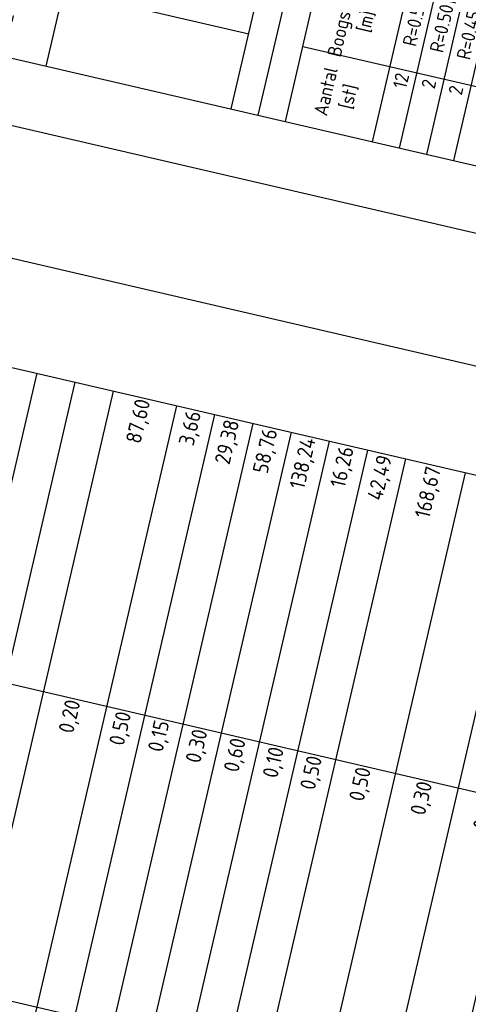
# Model space of a CAD drawing. Header units: metres. Extents: x 116958 to 118326, y 475500 to 477904.
# Tile 882 of 1001: x 117865 to 117880, y 476095 to 476127. Entities that reach past the tile are written whole.
import ezdxf

# ---------------------------------------------------------------- set-up
doc = ezdxf.new("R2010")
doc.units = ezdxf.units.M
doc.header["$LTSCALE"] = 0.2
doc.layers.get('0').update_dxf_attribs({"color": 6})
doc.layers.add('X-XX-AL-LEGENDA', color=2, linetype='Continuous')
doc.styles.get("Standard").update_dxf_attribs({"font": 'isocp.shx'})

# ---------------------------------------------------------------- blocks, each defined once
blk = doc.blocks.new('*T478')
at = {"layer": 'X-XX-AL-LEGENDA', "color": 0, "linetype": 'ByBlock', "lineweight": -2, "transparency": 16777216}
for p, q in [((0, 0), (9.051, 38.962)), ((9.051, 38.962), (188.857, -2.807)), ((1.883, -0.437), (10.934, 38.525)), ((3.515, -0.817), (12.566, 38.146)), ((4.749, -1.103), (13.8, 37.859)), ((5.983, -1.39), (15.034, 37.573)), ((7.217, -1.676), (16.268, 37.286)), ((9.266, -2.153), (18.317, 36.81)), ((11.314, -2.628), (20.365, 36.334)), ((12.551, -2.916), (21.602, 36.047)), ((13.784, -3.202), (22.836, 35.76)), ((15.718, -3.651), (24.769, 35.311)), ((16.952, -3.938), (26.003, 35.025)), ((18.191, -4.226), (27.242, 34.737)), ((19.431, -4.514), (28.482, 34.449)), ((20.665, -4.801), (29.716, 34.162)), ((21.901, -5.088), (30.952, 33.875)), ((23.139, -5.375), (32.19, 33.587)), ((24.373, -5.662), (33.424, 33.301)), ((25.61, -5.949), (34.662, 33.013)), ((26.848, -6.237), (35.899, 32.726)), ((28.896, -6.713), (37.947, 32.25)), ((30.133, -7), (39.184, 31.963)), ((31.369, -7.287), (40.42, 31.675)), ((32.606, -7.574), (41.657, 31.388)), ((33.842, -7.862), (42.893, 31.101)), ((35.079, -8.149), (44.13, 30.814)), ((36.312, -8.436), (45.364, 30.527)), ((38.245, -8.885), (47.297, 30.078)), ((40.276, -9.356), (49.327, 29.606)), ((42.306, -9.828), (51.358, 29.134)), ((8.672, 28.784), (186.594, -12.548)), ((44.337, -10.3), (53.388, 28.663)), ((46.367, -10.771), (55.419, 28.191)), ((48.398, -11.243), (57.449, 27.719)), ((50.429, -11.715), (59.48, 27.248)), ((51.662, -12.001), (60.714, 26.961)), ((52.896, -12.288), (61.947, 26.674)), ((54.13, -12.575), (63.181, 26.388)), ((55.364, -12.861), (64.415, 26.101)), ((56.6, -13.149), (65.651, 25.814)), ((57.837, -13.436), (66.888, 25.527)), ((59.073, -13.723), (68.124, 25.24)), ((60.311, -14.011), (69.362, 24.952)), ((62.244, -14.46), (71.295, 24.503)), ((64.177, -14.909), (73.228, 24.054)), ((66.11, -15.358), (75.161, 23.605)), ((68.043, -15.807), (77.094, 23.156)), ((69.976, -16.256), (79.028, 22.707)), ((71.909, -16.705), (80.961, 22.258)), ((73.843, -17.154), (82.894, 21.808)), ((75.776, -17.603), (84.827, 21.359)), ((77.013, -17.891), (86.064, 21.072)), ((78.247, -18.177), (87.298, 20.785)), ((79.481, -18.464), (88.532, 20.499)), ((80.715, -18.75), (89.766, 20.212)), ((81.949, -19.037), (91, 19.925)), ((83.182, -19.324), (92.234, 19.639)), ((84.416, -19.61), (93.467, 19.352)), ((6.409, 19.044), (184.331, -22.289)), ((85.65, -19.897), (94.701, 19.066)), ((86.884, -20.184), (95.935, 18.779)), ((88.118, -20.47), (97.169, 18.492)), ((89.351, -20.757), (98.403, 18.206)), ((90.585, -21.043), (99.636, 17.919)), ((91.819, -21.33), (100.87, 17.632)), ((93.053, -21.617), (102.104, 17.346)), ((94.287, -21.903), (103.338, 17.059)), ((95.52, -22.19), (104.572, 16.773)), ((96.754, -22.477), (105.805, 16.486)), ((97.988, -22.763), (107.039, 16.199)), ((99.222, -23.05), (108.273, 15.913)), ((100.456, -23.336), (109.507, 15.626)), ((101.69, -23.623), (110.741, 15.339)), ((102.923, -23.91), (111.975, 15.053)), ((104.157, -24.196), (113.208, 14.766)), ((105.391, -24.483), (114.442, 14.48)), ((106.625, -24.769), (115.676, 14.193)), ((107.859, -25.056), (116.91, 13.906)), ((109.092, -25.343), (118.144, 13.62)), ((110.326, -25.629), (119.377, 13.333)), ((111.56, -25.916), (120.611, 13.047)), ((112.794, -26.203), (121.845, 12.76)), ((114.028, -26.489), (123.079, 12.473)), ((115.261, -26.776), (124.313, 12.187)), ((116.495, -27.062), (125.546, 11.9)), ((117.729, -27.349), (126.78, 11.613)), ((118.963, -27.636), (128.014, 11.327)), ((120.197, -27.922), (129.248, 11.04)), ((121.431, -28.209), (130.482, 10.754)), ((122.664, -28.496), (131.716, 10.467)), ((123.898, -28.782), (132.949, 10.18)), ((125.132, -29.069), (134.183, 9.894)), ((126.366, -29.355), (135.417, 9.607)), ((4.146, 9.303), (182.068, -32.029)), ((127.6, -29.642), (136.651, 9.32)), ((128.833, -29.929), (137.885, 9.034)), ((130.067, -30.215), (139.118, 8.747)), ((131.301, -30.502), (140.352, 8.461)), ((132.535, -30.789), (141.586, 8.174)), ((133.769, -31.075), (142.82, 7.887)), ((135.002, -31.362), (144.054, 7.601)), ((136.236, -31.648), (145.287, 7.314)), ((137.47, -31.935), (146.521, 7.027)), ((138.704, -32.222), (147.755, 6.741)), ((139.938, -32.508), (148.989, 6.454)), ((141.172, -32.795), (150.223, 6.168)), ((142.405, -33.081), (151.457, 5.881)), ((143.639, -33.368), (152.69, 5.594)), ((144.873, -33.655), (153.924, 5.308)), ((146.107, -33.941), (155.158, 5.021)), ((147.341, -34.228), (156.392, 4.735)), ((148.574, -34.515), (157.626, 4.448)), ((149.808, -34.801), (158.859, 4.161)), ((151.042, -35.088), (160.093, 3.875)), ((152.276, -35.374), (161.327, 3.588)), ((153.51, -35.661), (162.561, 3.301)), ((154.743, -35.948), (163.795, 3.015)), ((155.977, -36.234), (165.028, 2.728)), ((157.211, -36.521), (166.262, 2.442)), ((158.45, -36.809), (167.501, 2.154)), ((159.684, -37.095), (168.735, 1.867)), ((160.924, -37.383), (169.975, 1.579)), ((162.164, -37.672), (171.215, 1.291)), ((163.398, -37.958), (172.449, 1.004)), ((164.636, -38.246), (173.687, 0.717)), ((165.872, -38.533), (174.923, 0.43)), ((0, 0), (179.806, -41.77)), ((167.11, -38.82), (176.161, 0.142)), ((168.346, -39.108), (177.397, -0.145)), ((169.583, -39.395), (178.634, -0.432)), ((170.817, -39.682), (179.868, -0.719)), ((172.054, -39.969), (181.105, -1.007)), ((173.292, -40.257), (182.343, -1.294)), ((174.53, -40.544), (183.581, -1.582)), ((175.763, -40.831), (184.815, -1.868)), ((176.997, -41.117), (186.048, -2.155)), ((178.231, -41.404), (187.282, -2.441)), ((179.806, -41.77), (188.857, -2.807))]:
    blk.add_line(p, q, dxfattribs=at)
at = {"layer": 'X-XX-AL-LEGENDA', "color": 0, "transparency": 16777216, "rotation": 76.9219}
for s, insert, char_height, width, attachment_point in [('13,15', (15.64, 37.381), 0.5, 9.9, 6), ('Volume [m³]', (10.619, 33.465), 0.7, 9.9, 5), ('87,60', (36.912, 32.439), 0.5, 9.9, 6), ('3,66', (38.554, 32.057), 0.5, 9.9, 6), ('29,38', (39.791, 31.77), 0.5, 9.9, 6), ('58,76', (41.027, 31.483), 0.5, 9.9, 6), ('138,24', (42.264, 31.196), 0.5, 9.9, 6), ('16,26', (43.5, 30.908), 0.5, 9.9, 6), ('42,49', (44.735, 30.622), 0.5, 9.9, 6), ('168,67', (46.319, 30.254), 0.5, 9.9, 6), ('208,14', (48.301, 29.793), 0.5, 9.9, 6), ('78,47', (50.331, 29.322), 0.5, 9.9, 6), ('36,11', (52.362, 28.85), 0.5, 9.9, 6), ('61,35', (54.392, 28.378), 0.5, 9.9, 6), ('5,41', (56.423, 27.907), 0.5, 9.9, 6), ('= HOEVEELHEDEN STAAT =', (5.467, 19.263), 1, 39.9, 5), ('0,45', (13.377, 27.64), 0.5, 9.9, 6), ('49,53', (58.453, 27.435), 0.5, 9.9, 6), ('Laagdikte [m¹]', (8.356, 23.725), 0.7, 9.9, 5), ('155,72', (60.085, 27.056), 0.5, 9.9, 6), ('920,53', (61.319, 26.769), 0.5, 9.9, 6), ('25,01', (62.553, 26.482), 0.5, 9.9, 6), ('186,73', (63.787, 26.196), 0.5, 9.9, 6), ('65,31', (65.022, 25.909), 0.5, 9.9, 6), ('240,71', (66.258, 25.622), 0.5, 9.9, 6), ('280,20', (67.495, 25.334), 0.5, 9.9, 6), ('1527,72', (70.317, 24.679), 0.5, 9.9, 6), ('774,50', (72.25, 24.23), 0.5, 9.9, 6), ('1,11', (74.183, 23.781), 0.5, 9.9, 6), ('3,29', (76.117, 23.332), 0.5, 9.9, 6), ('0,20', (34.649, 22.698), 0.5, 9.9, 6), ('86,89', (78.05, 22.882), 0.5, 9.9, 6), ('0,50', (36.292, 22.317), 0.5, 9.9, 6), ('26,08', (79.983, 22.433), 0.5, 9.9, 6), ('0,15', (37.528, 22.03), 0.5, 9.9, 6), ('0,30', (38.764, 21.742), 0.5, 9.9, 6), ('76,00', (81.916, 21.984), 0.5, 9.9, 6), ('0,60', (40.001, 21.455), 0.5, 9.9, 6), ('66,38', (83.849, 21.535), 0.5, 9.9, 6), ('0,10', (41.237, 21.168), 0.5, 9.9, 6), ('0,50', (42.472, 20.881), 0.5, 9.9, 6), ('15,36', (86.67, 20.88), 0.5, 9.9, 6), ('0,50', (44.056, 20.513), 0.5, 9.9, 6), ('1,57', (87.904, 20.593), 0.5, 9.9, 6), ('1,50', (89.138, 20.307), 0.5, 9.9, 6), ('0,30', (46.038, 20.053), 0.5, 9.9, 6), ('21,88', (90.372, 20.02), 0.5, 9.9, 6), ('0,50', (48.068, 19.581), 0.5, 9.9, 6), ('15,73', (91.605, 19.733), 0.5, 9.9, 6), ('18,54', (92.839, 19.447), 0.5, 9.9, 6), ('51,84', (94.073, 19.16), 0.5, 9.9, 6), ('0,40', (50.099, 19.109), 0.5, 9.9, 6), ('74,40', (95.307, 18.874), 0.5, 9.9, 6), ('546,07', (8.646, 18.473), 0.5, 9.9, 6), ('0,10', (52.129, 18.638), 0.5, 9.9, 6), ('26,57', (96.541, 18.587), 0.5, 9.9, 6), ('14165,38', (9.88, 18.186), 0.5, 9.9, 6), ('0,20', (54.16, 18.166), 0.5, 9.9, 6), ('22,39', (97.774, 18.3), 0.5, 9.9, 6), ('29,22', (11.114, 17.899), 0.5, 9.9, 6), ('26,49', (99.008, 18.014), 0.5, 9.9, 6), ('0,35', (56.19, 17.694), 0.5, 9.9, 6), ('30,19', (100.242, 17.727), 0.5, 9.9, 6), ('Oppervlak [m²]', (6.093, 13.984), 0.7, 9.9, 5), ('604,46', (12.756, 17.518), 0.5, 9.9, 6), ('10,50', (57.823, 17.315), 0.5, 9.9, 6), ('214,28', (101.476, 17.44), 0.5, 9.9, 6), ('1097,70', (14.804, 17.042), 0.5, 9.9, 6), ('0,60', (59.056, 17.028), 0.5, 9.9, 6), ('26,17', (102.71, 17.154), 0.5, 9.9, 6), ('502,80', (16.447, 16.661), 0.5, 9.9, 6), ('0,50', (60.29, 16.742), 0.5, 9.9, 6), ('14,35', (103.943, 16.867), 0.5, 9.9, 6), ('21,99', (105.177, 16.581), 0.5, 9.9, 6), ('92,13', (17.682, 16.374), 0.5, 9.9, 6), ('0,20', (61.524, 16.455), 0.5, 9.9, 6), ('67,33', (106.411, 16.294), 0.5, 9.9, 6), ('1126,77', (19.265, 16.006), 0.5, 9.9, 6), ('0,92', (62.759, 16.168), 0.5, 9.9, 6), ('100,55', (107.645, 16.007), 0.5, 9.9, 6), ('0,90', (63.996, 15.881), 0.5, 9.9, 6), ('115,63', (108.879, 15.721), 0.5, 9.9, 6), ('9,04', (20.849, 15.638), 0.5, 9.9, 6), ('472,29', (22.085, 15.351), 0.5, 9.9, 6), ('1,00', (65.232, 15.594), 0.5, 9.9, 6), ('25,66', (110.113, 15.434), 0.5, 9.9, 6), ('26,23', (23.325, 15.063), 0.5, 9.9, 6), ('9,40', (111.346, 15.147), 0.5, 9.9, 6), ('171,96', (24.562, 14.775), 0.5, 9.9, 6), ('0,51', (68.054, 14.938), 0.5, 9.9, 6), ('60,28', (112.58, 14.861), 0.5, 9.9, 6), ('423,75', (25.797, 14.488), 0.5, 9.9, 6), ('0,35', (69.988, 14.489), 0.5, 9.9, 6), ('59,21', (113.814, 14.574), 0.5, 9.9, 6), ('4187,88', (27.034, 14.201), 0.5, 9.9, 6), ('65,58', (115.048, 14.288), 0.5, 9.9, 6), ('231,93', (28.27, 13.914), 0.5, 9.9, 6), ('0,41', (71.921, 14.04), 0.5, 9.9, 6), ('293,99', (116.282, 14.001), 0.5, 9.9, 6), ('92,57', (117.515, 13.714), 0.5, 9.9, 6), ('1658,17', (29.506, 13.627), 0.5, 9.9, 6), ('0,45', (73.854, 13.591), 0.5, 9.9, 6), ('4,93', (118.749, 13.428), 0.5, 9.9, 6), ('33,09', (30.743, 13.339), 0.5, 9.9, 6), ('0,60', (75.787, 13.142), 0.5, 9.9, 6), ('4,68', (119.983, 13.141), 0.5, 9.9, 6), ('438,02', (32.386, 12.958), 0.5, 9.9, 6), ('130,69', (121.217, 12.855), 0.5, 9.9, 6), ('7,31', (34.029, 12.576), 0.5, 9.9, 6), ('0,30', (77.72, 12.693), 0.5, 9.9, 6), ('64,20', (122.451, 12.568), 0.5, 9.9, 6), ('195,86', (35.265, 12.289), 0.5, 9.9, 6), ('0,50', (79.653, 12.244), 0.5, 9.9, 6), ('22,39', (123.684, 12.281), 0.5, 9.9, 6), ('195,86', (36.502, 12.002), 0.5, 9.9, 6), ('0,25', (81.586, 11.795), 0.5, 9.9, 6), ('415,01', (124.918, 11.995), 0.5, 9.9, 6), ('230,40', (37.738, 11.714), 0.5, 9.9, 6), ('223,56', (126.152, 11.708), 0.5, 9.9, 6), ('162,55', (38.975, 11.427), 0.5, 9.9, 6), ('72,04', (127.386, 11.421), 0.5, 9.9, 6), ('84,98', (40.21, 11.14), 0.5, 9.9, 6), ('0,09', (84.407, 11.139), 0.5, 9.9, 6), ('0,09', (85.641, 10.853), 0.5, 9.9, 6), ('162,34', (128.62, 11.135), 0.5, 9.9, 6), ('21,06', (129.854, 10.848), 0.5, 9.9, 6), ('337,34', (41.793, 10.772), 0.5, 9.9, 6), ('0,09', (86.875, 10.566), 0.5, 9.9, 6), ('33,30', (131.087, 10.562), 0.5, 9.9, 6), ('693,81', (43.775, 10.312), 0.5, 9.9, 6), ('0,09', (88.109, 10.279), 0.5, 9.9, 6), ('62,07', (132.321, 10.275), 0.5, 9.9, 6), ('0,08', (89.343, 9.993), 0.5, 9.9, 6), ('285,29', (133.555, 9.988), 0.5, 9.9, 6), ('156,94', (45.805, 9.84), 0.5, 9.9, 6), ('0,28', (90.576, 9.706), 0.5, 9.9, 6), ('44,67', (134.789, 9.702), 0.5, 9.9, 6), ('90,28', (47.836, 9.369), 0.5, 9.9, 6), ('0,36', (91.81, 9.42), 0.5, 9.9, 6), ('80,52', (136.023, 9.415), 0.5, 9.9, 6), ('0,33', (93.044, 9.133), 0.5, 9.9, 6), ('78,57', (137.256, 9.128), 0.5, 9.9, 6), ('613,52', (49.867, 8.897), 0.5, 9.9, 6), ('0,21', (94.278, 8.846), 0.5, 9.9, 6), ('195,56', (138.49, 8.842), 0.5, 9.9, 6), ('27,07', (51.897, 8.425), 0.5, 9.9, 6), ('0,19', (95.512, 8.56), 0.5, 9.9, 6), ('451,27', (139.724, 8.555), 0.5, 9.9, 6), ('0,25', (96.745, 8.273), 0.5, 9.9, 6), ('0,25', (97.979, 7.986), 0.5, 9.9, 6), ('188,60', (140.958, 8.269), 0.5, 9.9, 6), ('67,72', (142.192, 7.982), 0.5, 9.9, 6), ('141,51', (53.928, 7.954), 0.5, 9.9, 6), ('0,44', (99.213, 7.7), 0.5, 9.9, 6), ('14,65', (143.425, 7.695), 0.5, 9.9, 6), ('14,83', (55.56, 7.574), 0.5, 9.9, 6), ('0,29', (100.447, 7.413), 0.5, 9.9, 6), ('3,40', (144.659, 7.409), 0.5, 9.9, 6), ('h-a-asfalt zwart-geluidsreduceerd (1st.)', (8.253, -1.866), 0.5, 9.9, 4), ('1534,22', (56.794, 7.288), 0.5, 9.9, 6), ('0,32', (101.681, 7.127), 0.5, 9.9, 6), ('24,40', (145.893, 7.122), 0.5, 9.9, 6), ('50,02', (58.027, 7.001), 0.5, 9.9, 6), ('933,64', (59.261, 6.715), 0.5, 9.9, 6), ('0,34', (102.914, 6.84), 0.5, 9.9, 6), ('46,27', (147.127, 6.835), 0.5, 9.9, 6), ('h-a-asfalt bushalte (4st.)', (4.143, -0.911), 0.5, 9.9, 4), ('h-a-asfalt zwart-toplaag (1st.)', (11.944, -2.723), 0.5, 9.9, 4), ('70,99', (60.496, 6.428), 0.5, 9.9, 6), ('0,35', (104.148, 6.553), 0.5, 9.9, 6), ('14,86', (148.361, 6.549), 0.5, 9.9, 6), ('267,45', (61.733, 6.14), 0.5, 9.9, 6), ('0,28', (105.382, 6.267), 0.5, 9.9, 6), ('24,91', (149.595, 6.262), 0.5, 9.9, 6), ('h-a-asfalt zwart-top_tussenlaag (3st.)', (10.301, -2.342), 0.5, 9.9, 4), ('h-a-asfalt-rood_fietspad (9st.)', (14.762, -3.378), 0.5, 9.9, 4), ('280,20', (62.969, 5.853), 0.5, 9.9, 6), ('0,49', (106.616, 5.98), 0.5, 9.9, 6), ('14,99', (150.828, 5.976), 0.5, 9.9, 6), ('Soort', (3.831, 4.243), 0.7, 9.9, 5), ('h-a-asfalt zwart (17st.)', (5.377, -1.198), 0.5, 9.9, 4), ('h-a-asfalt zwart_liplas (7st.)', (13.179, -3.01), 0.5, 9.9, 4), ('114,47', (64.206, 5.566), 0.5, 9.9, 6), ('0,28', (107.85, 5.693), 0.5, 9.9, 6), ('37,77', (152.062, 5.689), 0.5, 9.9, 6), ('2995,52', (65.792, 5.198), 0.5, 9.9, 6), ('0,45', (109.084, 5.407), 0.5, 9.9, 6), ('0,32', (110.317, 5.12), 0.5, 9.9, 6), ('151,29', (153.296, 5.402), 0.5, 9.9, 6), ('32,97', (154.53, 5.116), 0.5, 9.9, 6), ('h-a-asfalt zwart (1st.)', (6.611, -1.484), 0.5, 9.9, 4), ('h-a-asfalt-rood_rijbaan (9st.)', (17.582, -4.033), 0.5, 9.9, 4), ('2212,87', (67.725, 4.748), 0.5, 9.9, 6), ('0,34', (111.551, 4.834), 0.5, 9.9, 6), ('18,90', (155.764, 4.829), 0.5, 9.9, 6), ('h-a-asfalt-rood_liplas (5st.)', (16.346, -3.746), 0.5, 9.9, 4), ('0,26', (112.785, 4.547), 0.5, 9.9, 6), ('11,75', (156.997, 4.543), 0.5, 9.9, 6), ('2,71', (69.658, 4.299), 0.5, 9.9, 6), ('0,57', (114.019, 4.26), 0.5, 9.9, 6), ('5,63', (158.231, 4.256), 0.5, 9.9, 6), ('0,47', (115.253, 3.974), 0.5, 9.9, 6), ('12,52', (159.465, 3.969), 0.5, 9.9, 6), ('7,31', (71.591, 3.85), 0.5, 9.9, 6), ('0,23', (116.486, 3.687), 0.5, 9.9, 6), ('7,04', (160.699, 3.683), 0.5, 9.9, 6), ('144,81', (73.524, 3.401), 0.5, 9.9, 6), ('0,23', (117.72, 3.401), 0.5, 9.9, 6), ('2,55', (161.933, 3.396), 0.5, 9.9, 6), ('86,94', (75.457, 2.952), 0.5, 9.9, 6), ('0,34', (118.954, 3.114), 0.5, 9.9, 6), ('4,39', (163.166, 3.109), 0.5, 9.9, 6), ('0,31', (120.188, 2.827), 0.5, 9.9, 6), ('152,00', (77.39, 2.503), 0.5, 9.9, 6), ('0,04', (121.422, 2.541), 0.5, 9.9, 6), ('0,40', (122.655, 2.254), 0.5, 9.9, 6), ('6,80', (166.87, 2.249), 0.5, 9.9, 6), ('265,51', (79.323, 2.054), 0.5, 9.9, 6), ('0,24', (123.889, 1.967), 0.5, 9.9, 6), ('37,24', (80.909, 1.686), 0.5, 9.9, 6), ('0,44', (125.123, 1.681), 0.5, 9.9, 6), ('170,63', (82.144, 1.399), 0.5, 9.9, 6), ('0,58', (126.357, 1.394), 0.5, 9.9, 6), ('h-a-bss grijs (6st.)', (18.822, -4.321), 0.5, 9.9, 4), ('h-aanv-sportveldengrond (1st.)', (29.526, -6.808), 0.5, 9.9, 4), ('h-aanv-sportveldengrond (2st.)', (30.762, -7.095), 0.5, 9.9, 4), ('17,48', (83.378, 1.112), 0.5, 9.9, 6), ('0,26', (127.591, 1.108), 0.5, 9.9, 6), ('h-a-bss wit (14st.)', (20.059, -4.609), 0.5, 9.9, 4), ('h-aanv-sportveldengrond (2st.)', (31.999, -7.382), 0.5, 9.9, 4), ('16,64', (84.612, 0.825), 0.5, 9.9, 6), ('0,26', (128.825, 0.821), 0.5, 9.9, 6), ('h-aanv-fundering 200 halfverharding (3st.)', (27.883, -6.426), 0.5, 9.9, 4), ('h-aanv-sportveldengrond (2st.)', (33.235, -7.669), 0.5, 9.9, 4), ('243,08', (85.846, 0.539), 0.5, 9.9, 6), ('0,35', (130.058, 0.534), 0.5, 9.9, 6), ('h-a-sbs rood (2st.)', (23.767, -5.47), 0.5, 9.9, 4), ('h-a-tegels 45 (45st.)', (25.003, -5.757), 0.5, 9.9, 4), ('h-aanv-sportveldengrond (1st.)', (34.472, -7.957), 0.5, 9.9, 4), ('196,67', (87.08, 0.252), 0.5, 9.9, 6), ('0,37', (131.292, 0.248), 0.5, 9.9, 6), ('h-a-gralux (5st.)', (21.294, -4.895), 0.5, 9.9, 4), ('66,20', (88.314, -0.034), 0.5, 9.9, 6), ('0,28', (132.526, -0.039), 0.5, 9.9, 6), ('0,36', (133.76, -0.326), 0.5, 9.9, 6), ('h-a-gras (18st.)', (22.531, -5.183), 0.5, 9.9, 4), ('h-a-tegels 80 (3st.)', (26.24, -6.044), 0.5, 9.9, 4), ('h-aanv-zand cunet rijbaan (2st.)', (37.29, -8.611), 0.5, 9.9, 4), ('144,01', (89.547, -0.321), 0.5, 9.9, 6), ('225,46', (90.781, -0.608), 0.5, 9.9, 6), ('0,18', (134.994, -0.612), 0.5, 9.9, 6), ('126,52', (92.015, -0.894), 0.5, 9.9, 6), ('0,32', (136.227, -0.899), 0.5, 9.9, 6), ('117,86', (93.249, -1.181), 0.5, 9.9, 6), ('0,81', (137.461, -1.185), 0.5, 9.9, 6), ('h-aanv-veenmix (3st.)', (35.707, -8.244), 0.5, 9.9, 4), ('105,94', (94.483, -1.468), 0.5, 9.9, 6), ('0,30', (138.695, -1.472), 0.5, 9.9, 6), ('120,75', (95.716, -1.754), 0.5, 9.9, 6), ('0,25', (139.929, -1.759), 0.5, 9.9, 6), ('h-aanv-zand geleiders voetpden (18st.)', (39.272, -9.072), 0.5, 9.9, 4), ('487,01', (96.95, -2.041), 0.5, 9.9, 6), ('0,09', (141.163, -2.045), 0.5, 9.9, 6), ('9950,38', (185.42, -2.06), 0.5, 9.9, 6), ('90,23', (98.184, -2.327), 0.5, 9.9, 6), ('0,16', (142.396, -2.332), 0.5, 9.9, 6), ('h-aanv-zand geleiders voetpden (15st.)', (41.303, -9.543), 0.5, 9.9, 4), ('44,83', (99.418, -2.614), 0.5, 9.9, 6), ('64,67', (100.652, -2.901), 0.5, 9.9, 6), ('0,25', (143.63, -2.619), 0.5, 9.9, 6), ('h-aanv-zand geleiders voetpden (6st.)', (43.333, -10.015), 0.5, 9.9, 4), ('192,38', (101.885, -3.187), 0.5, 9.9, 6), ('0,09', (144.864, -2.905), 0.5, 9.9, 6), ('0,25', (146.098, -3.192), 0.5, 9.9, 6), ('h-aanv-zand geleiders voetpden (16st.)', (45.364, -10.487), 0.5, 9.9, 4), ('359,11', (103.119, -3.474), 0.5, 9.9, 6), ('235,97', (104.353, -3.761), 0.5, 9.9, 6), ('0,21', (147.332, -3.478), 0.5, 9.9, 6), ('0,09', (148.566, -3.765), 0.5, 9.9, 6), ('h-aanv-zand geleiders voetpden (1st.)', (47.394, -10.959), 0.5, 9.9, 4), ('91,65', (105.587, -4.047), 0.5, 9.9, 6), ('0,18', (149.799, -4.052), 0.5, 9.9, 6), ('20,89', (106.821, -4.334), 0.5, 9.9, 6), ('0,18', (151.033, -4.338), 0.5, 9.9, 6), ('h-aanv-zand geleiders voetpden (1st.)', (49.425, -11.43), 0.5, 9.9, 4), ('h-aanv-zand sleuf (4st.)', (51.057, -11.809), 0.5, 9.9, 4), ('188,37', (108.055, -4.62), 0.5, 9.9, 6), ('0,30', (152.267, -4.625), 0.5, 9.9, 6), ('174,16', (109.288, -4.907), 0.5, 9.9, 6), ('0,13', (153.501, -4.911), 0.5, 9.9, 6), ('h-aanv-zoetzand (9st.)', (52.291, -12.096), 0.5, 9.9, 4), ('252,22', (110.522, -5.194), 0.5, 9.9, 6), ('0,15', (154.735, -5.198), 0.5, 9.9, 6), ('h-aanv-zoetzand (3st.)', (53.524, -12.383), 0.5, 9.9, 4), ('h-ontgr-grondzand bermen (22st.)', (61.289, -14.186), 0.5, 9.9, 4), ('515,78', (111.756, -5.48), 0.5, 9.9, 6), ('0,10', (155.968, -5.485), 0.5, 9.9, 6), ('h-aanv-zoetzand (1st.)', (54.758, -12.669), 0.5, 9.9, 4), ('196,96', (112.99, -5.767), 0.5, 9.9, 6), ('21,45', (114.224, -6.053), 0.5, 9.9, 6), ('0,16', (157.202, -5.771), 0.5, 9.9, 6), ('0,16', (158.436, -6.058), 0.5, 9.9, 6), ('h-ontgr-grond sleuf (7st.)', (59.703, -13.818), 0.5, 9.9, 4), ('h-ontgr-grondzand bermen (23st.)', (63.222, -14.635), 0.5, 9.9, 4), ('20,35', (115.457, -6.34), 0.5, 9.9, 6), ('0,16', (159.67, -6.345), 0.5, 9.9, 6), ('h-ontgr-grondzand bermen (1st.)', (65.155, -15.084), 0.5, 9.9, 4), ('384,39', (116.691, -6.627), 0.5, 9.9, 6), ('0,16', (160.904, -6.631), 0.5, 9.9, 6), ('h-ontgr-grond (1st.)', (55.993, -12.956), 0.5, 9.9, 4), ('h-ontgr-grondzand bermen (1st.)', (67.088, -15.534), 0.5, 9.9, 4), ('207,09', (117.925, -6.913), 0.5, 9.9, 6), ('h-ontgr-grond (2st.)', (57.23, -13.243), 0.5, 9.9, 4), ('559,87', (119.159, -7.2), 0.5, 9.9, 6), ('h-ontgr-grond (1st.)', (58.466, -13.531), 0.5, 9.9, 4), ('h-ontgr-grondzand bermen (4st.)', (69.021, -15.983), 0.5, 9.9, 4), ('1037,53', (120.393, -7.487), 0.5, 9.9, 6), ('0,04', (164.608, -7.492), 0.5, 9.9, 6), ('h-ontgr-grondzand bermen (1st.)', (70.954, -16.432), 0.5, 9.9, 4), ('931,50', (121.626, -7.773), 0.5, 9.9, 6), ('163,72', (122.86, -8.06), 0.5, 9.9, 6), ('h-ontgr-grondzand bermen (1st.)', (72.887, -16.881), 0.5, 9.9, 4), ('279,89', (124.094, -8.346), 0.5, 9.9, 6), ('h-ontgr-grondzand bermen (1st.)', (74.82, -17.33), 0.5, 9.9, 4), ('81,01', (125.328, -8.633), 0.5, 9.9, 6), ('128,09', (126.562, -8.92), 0.5, 9.9, 6), ('177,34', (127.796, -9.206), 0.5, 9.9, 6), ('771,05', (129.029, -9.493), 0.5, 9.9, 6), ('159,52', (130.263, -9.78), 0.5, 9.9, 6), ('h-v-asfalt rood A14a (1st.)', (77.642, -17.985), 0.5, 9.9, 4), ('223,67', (131.497, -10.066), 0.5, 9.9, 6), ('h-ontgr-veen sleuf (2st.)', (76.406, -17.698), 0.5, 9.9, 4), ('h-v-asfalt rood A14b (1st.)', (78.875, -18.272), 0.5, 9.9, 4), ('436,49', (132.731, -10.353), 0.5, 9.9, 6), ('h-v-asfalt rood A14c (1st.)', (80.109, -18.558), 0.5, 9.9, 4), ('611,11', (133.965, -10.639), 0.5, 9.9, 6), ('557,12', (135.198, -10.926), 0.5, 9.9, 6), ('h-v-asfalt rood A18 (1st.)', (81.343, -18.845), 0.5, 9.9, 4), ('628,66', (136.432, -11.213), 0.5, 9.9, 6), ('270,86', (137.666, -11.499), 0.5, 9.9, 6), ('h-v-asfalt rood C12 (1st.)', (82.577, -19.132), 0.5, 9.9, 4), ('h-v-asfalt zwart A00 (1st.)', (83.811, -19.418), 0.5, 9.9, 4), ('h-v-asfalt zwart A01 (1st.)', (85.044, -19.705), 0.5, 9.9, 4), ('162,81', (138.9, -11.786), 0.5, 9.9, 6), ('21,27', (140.134, -12.073), 0.5, 9.9, 6), ('h-v-asfalt zwart A02 (1st.)', (86.278, -19.992), 0.5, 9.9, 4), ('97,61', (141.367, -12.359), 0.5, 9.9, 6), ('h-v-asfalt zwart A03 (1st.)', (87.512, -20.278), 0.5, 9.9, 4), ('514,09', (142.601, -12.646), 0.5, 9.9, 6), ('h-v-asfalt zwart A04 (1st.)', (88.746, -20.565), 0.5, 9.9, 4), ('h-v-asfalt zwart A05 (1st.)', (89.98, -20.851), 0.5, 9.9, 4), ('59,45', (143.835, -12.932), 0.5, 9.9, 6), ('h-v-asfalt zwart A06 (1st.)', (91.213, -21.138), 0.5, 9.9, 4), ('118,64', (145.069, -13.219), 0.5, 9.9, 6), ('h-v-asfalt zwart A07 (1st.)', (92.447, -21.425), 0.5, 9.9, 4), ('166,55', (146.303, -13.506), 0.5, 9.9, 6), ('h-v-asfalt zwart A08 (1st.)', (93.681, -21.711), 0.5, 9.9, 4), ('209,82', (147.537, -13.792), 0.5, 9.9, 6), ('h-v-asfalt zwart A09 (1st.)', (94.915, -21.998), 0.5, 9.9, 4), ('840,50', (148.77, -14.079), 0.5, 9.9, 6), ('109,89', (150.004, -14.365), 0.5, 9.9, 6), ('h-v-asfalt zwart A10 (1st.)', (96.149, -22.285), 0.5, 9.9, 4), ('145,35', (151.238, -14.652), 0.5, 9.9, 6), ('h-v-asfalt zwart A11 (1st.)', (97.383, -22.571), 0.5, 9.9, 4), ('78,34', (152.472, -14.939), 0.5, 9.9, 6), ('h-v-asfalt zwart A12 (1st.)', (98.616, -22.858), 0.5, 9.9, 4), ('56,27', (153.706, -15.225), 0.5, 9.9, 6), ('h-v-asfalt zwart A13 (1st.)', (99.85, -23.144), 0.5, 9.9, 4), ('78,28', (154.939, -15.512), 0.5, 9.9, 6), ('h-v-asfalt zwart A17 (1st.)', (101.084, -23.431), 0.5, 9.9, 4), ('h-v-asfalt zwart C01 (1st.)', (102.318, -23.718), 0.5, 9.9, 4), ('43,97', (156.173, -15.799), 0.5, 9.9, 6), ('h-v-asfalt zwart C02 (1st.)', (103.552, -24.004), 0.5, 9.9, 4), ('15,92', (157.407, -16.085), 0.5, 9.9, 6), ('h-v-asfalt zwart C03 (1st.)', (104.785, -24.291), 0.5, 9.9, 4), ('27,41', (158.641, -16.372), 0.5, 9.9, 6), ('h-v-asfalt zwart C04 (1st.)', (106.019, -24.577), 0.5, 9.9, 4), ('72,22', (159.875, -16.658), 0.5, 9.9, 6), ('h-v-asfalt zwart C05 (1st.)', (107.253, -24.864), 0.5, 9.9, 4), ('32,95', (161.108, -16.945), 0.5, 9.9, 6), ('170,10', (162.345, -17.232), 0.5, 9.9, 6), ('h-v-asfalt zwart C07 (1st.)', (108.487, -25.151), 0.5, 9.9, 4), ('h-v-asfalt zwart C09a (1st.)', (109.721, -25.437), 0.5, 9.9, 4), ('h-v-asfalt zwart C09b (1st.)', (110.954, -25.724), 0.5, 9.9, 4), ('46,02', (163.581, -17.52), 0.5, 9.9, 6), ('h-v-asfalt zwart C101a (1st.)', (113.422, -26.297), 0.5, 9.9, 4), ('342,27', (164.818, -17.807), 0.5, 9.9, 6), ('h-v-asfalt zwart C101b (1st.)', (114.656, -26.584), 0.5, 9.9, 4), ('23,37', (166.058, -18.095), 0.5, 9.9, 6), ('h-v-asfalt zwart C10 (1st.)', (112.188, -26.011), 0.5, 9.9, 4), ('57,93', (167.295, -18.382), 0.5, 9.9, 6), ('h-v-asfalt zwart C102 (1st.)', (115.89, -26.87), 0.5, 9.9, 4), ('67,03', (168.531, -18.669), 0.5, 9.9, 6), ('h-v-asfalt zwart C103 (1st.)', (117.124, -27.157), 0.5, 9.9, 4), ('523,62', (169.768, -18.957), 0.5, 9.9, 6), ('h-v-asfalt zwart C104 (1st.)', (118.357, -27.444), 0.5, 9.9, 4), ('6961,41', (171.005, -19.244), 0.5, 9.9, 6), ('h-v-asfalt zwart C105 (1st.)', (119.591, -27.73), 0.5, 9.9, 4), ('1090,22', (172.242, -19.532), 0.5, 9.9, 6), ('h-v-asfalt zwart C106 (1st.)', (120.825, -28.017), 0.5, 9.9, 4), ('32,48', (173.479, -19.819), 0.5, 9.9, 6), ('h-v-asfalt zwart C108 (1st.)', (122.059, -28.304), 0.5, 9.9, 4), ('48,91', (174.714, -20.106), 0.5, 9.9, 6), ('1795,65', (175.95, -20.393), 0.5, 9.9, 6), ('h-v-asfalt zwart C109 (1st.)', (123.293, -28.59), 0.5, 9.9, 4), ('34,67', (177.187, -20.68), 0.5, 9.9, 6), ('h-v-asfalt zwart C110 (1st.)', (125.76, -29.163), 0.5, 9.9, 4), ('67,71', (178.425, -20.968), 0.5, 9.9, 6), ('h-v-asfalt zwart C11 (1st.)', (124.526, -28.877), 0.5, 9.9, 4), ('h-v-asfalt zwart C111 (1st.)', (126.994, -29.45), 0.5, 9.9, 4), ('h-v-asfalt zwart C112 (1st.)', (128.228, -29.737), 0.5, 9.9, 4), ('64153,96', (180.895, -21.541), 0.5, 9.9, 6), ('h-v-asfalt zwart C113 (1st.)', (129.462, -30.023), 0.5, 9.9, 4), ('h-v-asfalt zwart C114 (1st.)', (130.695, -30.31), 0.5, 9.9, 4), ('h-v-asfalt zwart C115 (1st.)', (131.929, -30.597), 0.5, 9.9, 4), ('h-v-asfalt zwart C13 (1st.)', (133.163, -30.883), 0.5, 9.9, 4), ('h-v-asfalt zwart C14a (1st.)', (134.397, -31.17), 0.5, 9.9, 4), ('h-v-asfalt zwart C14b (1st.)', (135.631, -31.456), 0.5, 9.9, 4), ('h-v-asfalt zwart C15a (1st.)', (136.865, -31.743), 0.5, 9.9, 4), ('h-v-asfalt zwart C15b (1st.)', (138.098, -32.03), 0.5, 9.9, 4), ('h-v-asfalt zwart C15c (1st.)', (139.332, -32.316), 0.5, 9.9, 4), ('h-v-asfalt zwart C16a (1st.)', (140.566, -32.603), 0.5, 9.9, 4), ('h-v-asfalt zwart C16b (1st.)', (141.8, -32.889), 0.5, 9.9, 4), ('h-v-asfalt zwart C17 (1st.)', (143.034, -33.176), 0.5, 9.9, 4), ('h-v-asfalt zwart C18 (1st.)', (144.267, -33.463), 0.5, 9.9, 4), ('h-v-asfalt zwart C19 (1st.)', (145.501, -33.749), 0.5, 9.9, 4), ('h-v-asfalt-rood F01 (1st.)', (146.735, -34.036), 0.5, 9.9, 4), ('h-v-asfalt-rood F02 (1st.)', (147.969, -34.323), 0.5, 9.9, 4), ('h-v-asfalt-rood F03 (1st.)', (149.203, -34.609), 0.5, 9.9, 4), ('h-v-asfalt-rood F04a (1st.)', (150.436, -34.896), 0.5, 9.9, 4), ('h-v-asfalt-rood F04b (1st.)', (151.67, -35.182), 0.5, 9.9, 4), ('h-v-asfalt-rood F04c (1st.)', (152.904, -35.469), 0.5, 9.9, 4), ('h-v-asfalt-rood F04d (1st.)', (154.138, -35.756), 0.5, 9.9, 4), ('h-v-asfalt-rood-rijbaan (8st.)', (157.842, -36.616), 0.5, 9.9, 4), ('h-v-asfalt-rood F05a (1st.)', (155.372, -36.042), 0.5, 9.9, 4), ('h-v-asfalt-rood F05b (1st.)', (156.606, -36.329), 0.5, 9.9, 4), ('h-v-betonplaten (1st.)', (159.078, -36.903), 0.5, 9.9, 4), ('h-v-bss-grijs hergr (2st.)', (161.555, -37.479), 0.5, 9.9, 4), ('h-v-geleide tegels (18st.)', (164.028, -38.053), 0.5, 9.9, 4), ('h-v-bss-grijs (10st.)', (160.315, -37.191), 0.5, 9.9, 4), ('Dynamisch Oppervlak Tool, versie 2.0 www.rodema.nl, 2012', (179.392, -36.54), 0.36, 9.9, 2), ('h-v-bss-wit (8st.)', (162.792, -37.766), 0.5, 9.9, 4), ('h-v-tegels 45 hergr (2st.)', (172.684, -40.064), 0.5, 9.9, 4), ('h-v-groeiing (10st.)', (167.739, -38.915), 0.5, 9.9, 4), ('h-v-sbs-kf herg (1st.)', (168.976, -39.203), 0.5, 9.9, 4), ('h-v-gralux (5st.)', (165.265, -38.341), 0.5, 9.9, 4), ('h-v-gras (45st.)', (166.502, -38.628), 0.5, 9.9, 4), ('h-v-tegels-rood (2st.)', (173.922, -40.352), 0.5, 9.9, 4), ('h-v-sbs-wf (1st.)', (170.211, -39.49), 0.5, 9.9, 4), ('h-v-tegels (34st.)', (171.447, -39.777), 0.5, 9.9, 4), ('Totaal', (176.392, -40.925), 0.5, 9.9, 4)]:
    blk.add_mtext(s, dxfattribs=dict(at, insert=insert, char_height=char_height, width=width, attachment_point=attachment_point))
blk = doc.blocks.new('*T482')
at = {"layer": 'X-XX-AL-LEGENDA', "color": 0, "linetype": 'ByBlock', "lineweight": -2, "transparency": 16777216}
for p, q in [((0, 0), (4.526, 19.481)), ((4.526, 19.481), (51.818, 8.495)), ((3.531, -0.82), (8.056, 18.661)), ((7.19, -1.67), (11.715, 17.811)), ((13.18, -3.062), (17.706, 16.419)), ((14.057, -3.265), (18.583, 16.216)), ((14.934, -3.469), (19.459, 16.012)), ((15.81, -3.673), (20.336, 15.808)), ((16.687, -3.876), (21.212, 15.605)), ((17.564, -4.08), (22.089, 15.401)), ((20.385, -4.735), (24.91, 14.746)), ((26.375, -6.127), (30.901, 13.354)), ((27.252, -6.331), (31.777, 13.151)), ((10.584, 12.941), (19.204, 10.938)), ((21.523, 12.966), (30.335, 10.919)), ((28.128, -6.534), (32.654, 12.947)), ((30.949, -7.19), (35.475, 12.292)), ((31.826, -7.393), (36.352, 12.088)), ((32.703, -7.597), (37.228, 11.884)), ((33.579, -7.801), (38.105, 11.681)), ((34.456, -8.004), (38.982, 11.477)), ((35.333, -8.208), (39.858, 11.273)), ((36.209, -8.412), (40.735, 11.07)), ((37.086, -8.615), (41.612, 10.866)), ((20.958, 10.531), (29.769, 8.484)), ((37.963, -8.819), (42.488, 10.662)), ((32.088, 10.512), (48.059, 6.802)), ((38.839, -9.023), (43.365, 10.459)), ((39.716, -9.226), (44.242, 10.255)), ((40.593, -9.43), (45.118, 10.051)), ((41.469, -9.634), (45.995, 9.848)), ((42.346, -9.837), (46.871, 9.644)), ((43.223, -10.041), (47.748, 9.44)), ((44.099, -10.244), (48.625, 9.237)), ((44.976, -10.448), (49.501, 9.033)), ((45.853, -10.652), (50.378, 8.829)), ((47.292, -10.986), (51.818, 8.495)), ((20.392, 8.096), (29.204, 6.049)), ((31.523, 8.077), (48.37, 4.163)), ((19.826, 5.661), (28.638, 3.614)), ((30.957, 5.641), (46.928, 1.931)), ((19.261, 3.225), (28.072, 1.178)), ((30.391, 3.206), (46.362, -0.504)), ((18.695, 0.79), (27.506, -1.257)), ((29.825, 0.771), (45.796, -2.939)), ((0, 0), (47.292, -10.986)), ((18.129, -1.645), (26.941, -3.692)), ((29.26, -1.664), (45.231, -5.374)), ((28.694, -4.099), (44.665, -7.809))]:
    blk.add_line(p, q, dxfattribs=at)
at = {"layer": 'X-XX-AL-LEGENDA', "color": 0, "transparency": 16777216, "rotation": 76.9219}
for s, insert, char_height, width, attachment_point in [('Overzicht strekkende meters [m1]^JBestand:P:\\19-048-01 - Ontwerp en bestek verdubbeling Bovenkerkerweg\\Acad\\12 definiteif bestek 1.0\\\\x-ondergrond Bovenkerkerkweg Amstelveen.dwg^Jd.d.: 08/02/23', (6.263, 18.949), 0.45, 19.75, 6), ('Type: Trottoirband 13/15^JLaag: N-WE-VH-KANTOPSLUITING_TROTTOIRBAND_130 150-G', (7.623, 8.495), 0.6, 19.75, 5), ('Lengte [m]', (14.682, 16.993), 0.45, 4.75, 6), ('514.95', (18.116, 16.196), 0.45, 4.75, 6), ('94.68', (18.993, 15.992), 0.45, 4.75, 6), ('609.63', (19.869, 15.789), 0.45, 4.75, 6), ('Totaal lengte^J[m]', (23.217, 13.856), 0.45, 2.25, 5), ('514.95', (27.877, 13.928), 0.45, 2.25, 6), ('Totaal elementen^J[st]', (22.651, 11.421), 0.45, 2.25, 5), ('Totaal lengte^J[m]', (33.782, 11.402), 0.45, 2.25, 5), ('10.66', (35.885, 12.068), 0.45, 2.25, 6), ('1.35', (36.762, 11.864), 0.45, 2.25, 6), ('2.01', (37.638, 11.661), 0.45, 2.25, 6), ('Rechtstanden', (16.985, 11.326), 0.45, 14.75, 6), ('544', (27.311, 11.493), 0.45, 2.25, 6), ('2.24', (38.515, 11.457), 0.45, 2.25, 6), ('5.27', (39.392, 11.253), 0.45, 2.25, 6), ('Bochten', (17.861, 11.122), 0.45, 14.75, 6), ('Totaal', (18.738, 10.918), 0.45, 14.75, 6), ('10.31', (40.268, 11.05), 0.45, 2.25, 6), ('6.85', (41.145, 10.846), 0.45, 2.25, 6), ('2.67', (42.022, 10.642), 0.45, 2.25, 6), ('Totaal elementen^J[st]', (33.216, 8.966), 0.45, 2.25, 5), ('27.84', (42.898, 10.439), 0.45, 2.25, 6), ('2.61', (43.775, 10.235), 0.45, 2.25, 6), ('4.36', (44.652, 10.031), 0.45, 2.25, 6), ('17', (35.319, 9.633), 0.45, 2.25, 6), ('2.25', (45.528, 9.828), 0.45, 2.25, 6), ('4.22', (46.405, 9.624), 0.45, 2.25, 6), ('Uitsplitsing Rechtstanden', (19.388, 5.762), 0.45, 19.75, 5), ('3', (36.196, 9.429), 0.45, 2.25, 6), ('7.09', (47.282, 9.42), 0.45, 2.25, 6), ('-', (22.085, 8.986), 0.45, 2.25, 5), ('4', (37.073, 9.226), 0.45, 2.25, 6), ('3', (37.949, 9.022), 0.45, 2.25, 6), ('4.95', (48.158, 9.217), 0.45, 2.25, 6), ('94.68', (49.035, 9.013), 0.45, 4.75, 6), ('8', (38.826, 8.818), 0.45, 2.25, 6), ('16', (39.703, 8.615), 0.45, 2.25, 6), ('10', (40.579, 8.411), 0.45, 2.25, 6), ('Elementen per boog^J[st]', (32.65, 6.531), 0.45, 2.25, 5), ('3', (41.456, 8.207), 0.45, 2.25, 6), ('32', (42.333, 8.004), 0.45, 2.25, 6), ('Lengte Element^J[m]', (21.52, 6.55), 0.45, 2.25, 5), ('3', (43.209, 7.8), 0.45, 2.25, 6), ('5', (44.086, 7.596), 0.45, 2.25, 6), ('3', (44.963, 7.393), 0.45, 2.25, 6), ('var.', (34.754, 7.198), 0.45, 2.25, 6), ('6', (45.839, 7.189), 0.45, 2.25, 6), ('var.', (35.63, 6.994), 0.45, 2.25, 6), ('var.', (36.507, 6.79), 0.45, 2.25, 6), ('9', (46.716, 6.985), 0.45, 2.25, 6), ('6', (47.592, 6.782), 0.45, 2.25, 6), ('1.00', (26.18, 6.623), 0.45, 2.25, 6), ('Uitsplitsing Boogstralen', (29.953, 3.308), 0.45, 19.75, 5), ('var.', (37.384, 6.587), 0.45, 2.25, 6), ('var.', (38.26, 6.383), 0.45, 2.25, 6), ('var.', (39.137, 6.179), 0.45, 2.25, 6), ('var.', (40.014, 5.976), 0.45, 2.25, 6), ('var.', (40.89, 5.772), 0.45, 2.25, 6), ('var.', (41.767, 5.568), 0.45, 2.25, 6), ('Lengte Element^J[m]', (32.084, 4.096), 0.45, 2.25, 5), ('var.', (42.643, 5.365), 0.45, 2.25, 6), ('var.', (43.52, 5.161), 0.45, 2.25, 6), ('var.', (44.397, 4.957), 0.45, 2.25, 6), ('0.785', (34.188, 4.763), 0.45, 2.25, 6), ('0.785', (35.065, 4.559), 0.45, 2.25, 6), ('var.', (45.273, 4.754), 0.45, 2.25, 6), ('var.', (46.15, 4.55), 0.45, 2.25, 6), ('-', (20.954, 4.115), 0.45, 2.25, 5), ('0.707', (35.941, 4.355), 0.45, 2.25, 6), ('0.785', (36.818, 4.152), 0.45, 2.25, 6), ('Totaal alle bogen [m]', (47.903, 4.143), 0.45, 14.75, 6), ('var.', (47.027, 4.347), 0.45, 2.25, 6), ('Copyright 2012-1015, www.rodema.nl^JUser: CIVILINK Ingenieursbureau', (48.835, -1.078), 0.45, 19.75, 5), ('0.785', (37.695, 3.948), 0.45, 2.25, 6), ('0.785', (38.571, 3.744), 0.45, 2.25, 6), ('0.785', (39.448, 3.541), 0.45, 2.25, 6), ('0.982', (40.324, 3.337), 0.45, 2.25, 6), ('0.942', (41.201, 3.133), 0.45, 2.25, 6), ('0.942', (42.078, 2.93), 0.45, 2.25, 6), ('Lengte Boog^J[m]', (31.519, 1.661), 0.45, 2.25, 5), ('0.982', (42.954, 2.726), 0.45, 2.25, 6), ('Type', (20.388, 1.68), 0.45, 2.25, 5), ('var.', (33.622, 2.327), 0.45, 2.25, 6), ('0.982', (43.831, 2.522), 0.45, 2.25, 6), ('0.942', (44.708, 2.319), 0.45, 2.25, 6), ('var.', (34.499, 2.124), 0.45, 2.25, 6), ('0.982', (45.584, 2.115), 0.45, 2.25, 6), ('0.982', (46.461, 1.911), 0.45, 2.25, 6), ('var.', (35.376, 1.92), 0.45, 2.25, 6), ('var.', (36.252, 1.716), 0.45, 2.25, 6), ('Recht', (24.794, 0.657), 0.45, 2.25, 5), ('var.', (37.129, 1.513), 0.45, 2.25, 6), ('var.', (38.005, 1.309), 0.45, 2.25, 6), ('var.', (38.882, 1.105), 0.45, 2.25, 6), ('var.', (39.759, 0.902), 0.45, 2.25, 6), ('var.', (40.635, 0.698), 0.45, 2.25, 6), ('var.', (41.512, 0.494), 0.45, 2.25, 6), ('var.', (42.389, 0.291), 0.45, 2.25, 6), ('var.', (43.265, 0.087), 0.45, 2.25, 6), ('Type', (30.953, -0.774), 0.45, 2.25, 5), ('var.', (44.142, -0.116), 0.45, 2.25, 6), ('uitw.', (32.802, -1.204), 0.45, 2.25, 5), ('var.', (45.019, -0.32), 0.45, 2.25, 6), ('var.', (45.895, -0.524), 0.45, 2.25, 6), ('-', (19.823, -0.755), 0.45, 2.25, 5), ('onb', (33.679, -1.407), 0.45, 2.25, 5), ('uitw.', (34.555, -1.611), 0.45, 2.25, 5), ('uitw.', (35.432, -1.815), 0.45, 2.25, 5), ('Boogstraal^J[m]', (30.387, -3.209), 0.45, 2.25, 5), ('uitw.', (36.309, -2.018), 0.45, 2.25, 5), ('uitw.', (37.185, -2.222), 0.45, 2.25, 5), ('uitw.', (38.062, -2.426), 0.45, 2.25, 5), ('uitw.', (38.939, -2.629), 0.45, 2.25, 5), ('uitw.', (39.815, -2.833), 0.45, 2.25, 5), ('R=0.50', (32.491, -2.543), 0.45, 2.25, 6), ('inw.', (40.692, -3.036), 0.45, 2.25, 5), ('R=0.50', (33.367, -2.747), 0.45, 2.25, 6), ('onb', (41.568, -3.24), 0.45, 2.25, 5), ('-', (19.257, -3.19), 0.45, 2.25, 5), ('R=0.45', (34.244, -2.95), 0.45, 2.25, 6), ('R=1.00', (35.121, -3.154), 0.45, 2.25, 6), ('inw.', (42.445, -3.444), 0.45, 2.25, 5), ('uitw.', (43.322, -3.647), 0.45, 2.25, 5), ('R=2.00', (35.997, -3.358), 0.45, 2.25, 6), ('uitw.', (44.198, -3.851), 0.45, 2.25, 5), ('R=3.00', (36.874, -3.561), 0.45, 2.25, 6), ('R=4.00', (37.751, -3.765), 0.45, 2.25, 6), ('inw.', (45.075, -4.055), 0.45, 2.25, 5), ('R=5.00', (38.627, -3.969), 0.45, 2.25, 6), ('R=6.00', (39.504, -4.172), 0.45, 2.25, 6), ('R=6.00', (40.381, -4.376), 0.45, 2.25, 6), ('Aantal ^J[st]', (29.822, -5.644), 0.45, 2.25, 5), ('R=10.00', (41.257, -4.579), 0.45, 2.25, 6), ('R=10.00', (42.134, -4.783), 0.45, 2.25, 6), ('12', (31.925, -4.978), 0.45, 2.25, 6), ('R=12.00', (43.011, -4.987), 0.45, 2.25, 6), ('2', (32.802, -5.182), 0.45, 2.25, 6), ('2', (33.678, -5.385), 0.45, 2.25, 6), ('R=15.00', (43.887, -5.19), 0.45, 2.25, 6), ('R=15.00', (44.764, -5.394), 0.45, 2.25, 6), ('1', (34.555, -5.589), 0.45, 2.25, 6), ('2', (35.432, -5.793), 0.45, 2.25, 6), ('4', (36.308, -5.996), 0.45, 2.25, 6), ('3', (37.185, -6.2), 0.45, 2.25, 6), ('1', (38.062, -6.404), 0.45, 2.25, 6), ('4', (38.938, -6.607), 0.45, 2.25, 6), ('1', (39.815, -6.811), 0.45, 2.25, 6), ('1', (40.692, -7.015), 0.45, 2.25, 6), ('1', (41.568, -7.218), 0.45, 2.25, 6), ('3', (42.445, -7.422), 0.45, 2.25, 6), ('3', (43.322, -7.626), 0.45, 2.25, 6), ('1', (44.198, -7.829), 0.45, 2.25, 6)]:
    blk.add_mtext(s, dxfattribs=dict(at, insert=insert, char_height=char_height, width=width, attachment_point=attachment_point))

msp = doc.modelspace()

# ---------------------------------------------------------------- linework, layer by layer
for points in [[(117843.471, 476128.472), (117863.874, 476216.302), (117959.825, 476194.012), (117939.422, 476106.182)], [(117829.99, 476080.18), (117840.376, 476124.889), (118023.203, 476082.398), (118012.817, 476037.689)]]:
    msp.add_lwpolyline(points, close=True)

# ---------------------------------------------------------------- block references
for name, p in [('*T482', (117845.678, 476130.14)), ('*T478', (117832.343, 476082.149))]:
    msp.add_blockref(name, p)

doc.saveas('drawing.dxf')
